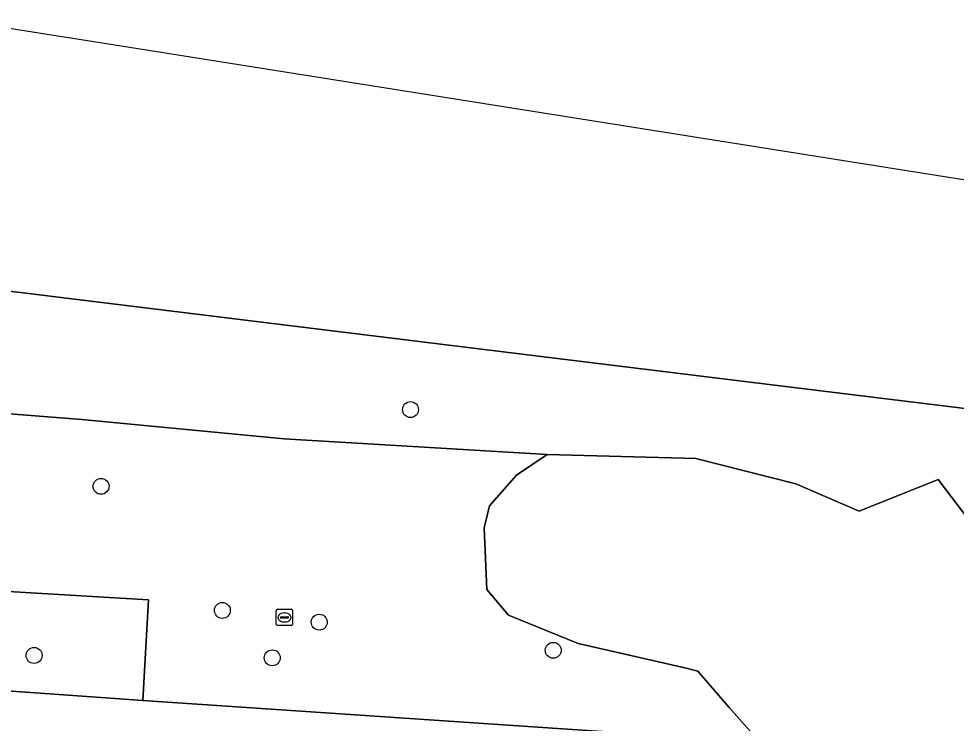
# Model space of a CAD drawing. Extents: x 161848 to 162726, y 385382 to 386521.
# Drawn here: x 162231 to 162288.5, y 385608.2 to 385651.4 of the extents above; entities that cross this region are included whole.
import ezdxf

# ---------------------------------------------------------------- set-up
doc = ezdxf.new("R2010")
doc.units = 0
for name, color, linetype in [('IMGEO_Boom', 7, 'Continuous'), ('IMGEO_Groenvoorziening', 7, 'Continuous'), ('IMGEO_Rietland', 7, 'Continuous'), ('IMGEO_Rioolput', 7, 'Continuous'), ('IMGEO_Voetpad_open', 7, 'Continuous'), ('IMGEO_Waterloop', 7, 'Continuous')]:
    doc.layers.add(name, color=color, linetype=linetype)

msp = doc.modelspace()

# ---------------------------------------------------------------- linework, layer by layer
at = {"layer": 'IMGEO_Boom'}
for centre in [(162255.013, 385627.405), (162236.032, 385622.694), (162243.473, 385615.079), (162249.417, 385614.358), (162263.767, 385612.63), (162231.925, 385612.316), (162246.532, 385612.167)]:
    msp.add_circle(centre, 0.489, dxfattribs=at)
at = {"layer": 'IMGEO_Groenvoorziening'}
msp.add_lwpolyline([(162207.691, 385617.583), (162238.934, 385615.73), (162238.603, 385609.542), (162272.52, 385607.256), (162276.436, 385606.992), (162274.554, 385609.13), (162272.639, 385611.354), (162271.835, 385611.556), (162265.291, 385613.054), (162261.033, 385614.788), (162259.693, 385616.365), (162259.535, 385620.15), (162259.85, 385621.49), (162261.506, 385623.382), (162263.398, 385624.644), (162247.273, 385625.615), (162234.846, 385626.802), (162223.404, 385627.699)], dxfattribs=at)
for points in [[(162313.914, 385618.371), (162310.525, 385618.197), (162307.227, 385618.391), (162299.207, 385618.52), (162290.024, 385619.62), (162287.372, 385623.112), (162282.522, 385621.172), (162278.641, 385622.853), (162272.521, 385624.409), (162263.398, 385624.644), (162261.506, 385623.382), (162259.85, 385621.49), (162259.535, 385620.15), (162259.693, 385616.365), (162261.033, 385614.788), (162265.291, 385613.054), (162271.835, 385611.556), (162272.639, 385611.354), (162274.554, 385609.13), (162276.436, 385606.992), (162319.231, 385604.108), (162319.8, 385609.337), (162317.424, 385614.541)], [(162238.603, 385609.542), (162238.934, 385615.73), (162207.691, 385617.583), (162207.514, 385611.757), (162225.673, 385610.463)]]:
    msp.add_lwpolyline(points, close=True, dxfattribs=at)
at = {"layer": 'IMGEO_Rietland'}
for points in [[(162438.064, 385609.578), (162327.188, 385622.864), (162300.359, 385626.079), (162272.52, 385629.499), (162213.59, 385636.738)], [(162223.404, 385627.699), (162234.846, 385626.802), (162247.273, 385625.615), (162263.398, 385624.644), (162272.521, 385624.409), (162278.641, 385622.853), (162282.522, 385621.172), (162287.372, 385623.112), (162290.024, 385619.62), (162299.207, 385618.52), (162307.227, 385618.391), (162310.525, 385618.197), (162313.914, 385618.371), (162323.249, 385617.38), (162331.554, 385616.294), (162338.68, 385615.445), (162344.437, 385614.737)]]:
    msp.add_lwpolyline(points, dxfattribs=at)
at = {"layer": 'IMGEO_Rioolput'}
for p, q in [((162246.783, 385614.222), (162246.783, 385615.074)), ((162246.858, 385615.148), (162247.71, 385615.148)), ((162247.271, 385614.928), (162247.296, 385614.928)), ((162247.784, 385615.074), (162247.784, 385614.222)), ((162247.042, 385614.642), (162247.042, 385614.654)), ((162247.48, 385614.605), (162247.082, 385614.605)), ((162247.085, 385614.691), (162247.483, 385614.691)), ((162247.294, 385614.368), (162247.269, 385614.368)), ((162247.526, 385614.654), (162247.526, 385614.642)), ((162247.71, 385614.148), (162246.858, 385614.148))]:
    msp.add_line(p, q, dxfattribs=at)
for points in [[(162246.783, 385614.222), (162246.783, 385615.074)], [(162246.858, 385615.148), (162247.71, 385615.148)], [(162247.784, 385615.074), (162247.784, 385614.222)], [(162247.71, 385614.148), (162246.858, 385614.148)]]:
    msp.add_lwpolyline(points, dxfattribs=at)
for centre, radius, start, end in [((162246.86, 385615.072), 0.0765, 91.55205, 178.44795), ((162246.86, 385615.072), 0.0765, 91.55205, 178.44795), ((162247.708, 385615.072), 0.0765, 1.55205, 88.44795), ((162247.708, 385615.072), 0.0765, 1.55205, 88.44795), ((162246.86, 385614.224), 0.0765, 181.55205, 268.44795), ((162246.86, 385614.224), 0.0765, 181.55205, 268.44795), ((162247.082, 385614.651), 0.0403, 85.87752, 175.75265), ((162247.079, 385614.641), 0.0366, 178.93798, 274.71019), ((162247.483, 385614.648), 0.043, 264.86636, 352.45326), ((162247.487, 385614.653), 0.0386, 1.73085, 96.63898), ((162247.708, 385614.224), 0.0765, 271.55205, 358.44795), ((162247.708, 385614.224), 0.0765, 271.55205, 358.44795)]:
    msp.add_arc(centre, radius, start, end, dxfattribs=at)
for centre, major_axis, ratio, start_param, end_param in [((162247.27, 385614.648), (-0.387, 0.002), 0.722429, 4.712389, 7.853982), ((162247.295, 385614.648), (-0.39, 0.002), 0.717154, 1.570796, 4.712389)]:
    msp.add_ellipse(centre, major_axis=major_axis, ratio=ratio, start_param=start_param, end_param=end_param, dxfattribs=at)
at = {"layer": 'IMGEO_Voetpad_open'}
msp.add_lwpolyline([(162416.342, 385597.564), (162327.188, 385603.572), (162319.231, 385604.108), (162276.436, 385606.992), (162272.52, 385607.256), (162238.603, 385609.542), (162225.673, 385610.463), (162225.228, 385604.48), (162224.178, 385588.393)], dxfattribs=at)
at = {"layer": 'IMGEO_Waterloop'}
for points in [[(162438.64, 385617.737), (162235.586, 385649.973), (162226.612, 385651.397)], [(162213.59, 385636.738), (162272.52, 385629.499), (162300.359, 385626.079), (162327.188, 385622.864), (162438.064, 385609.578), (162438.64, 385617.737), (162438.64, 385617.737)]]:
    msp.add_lwpolyline(points, dxfattribs=at)

doc.saveas('drawing.dxf')
